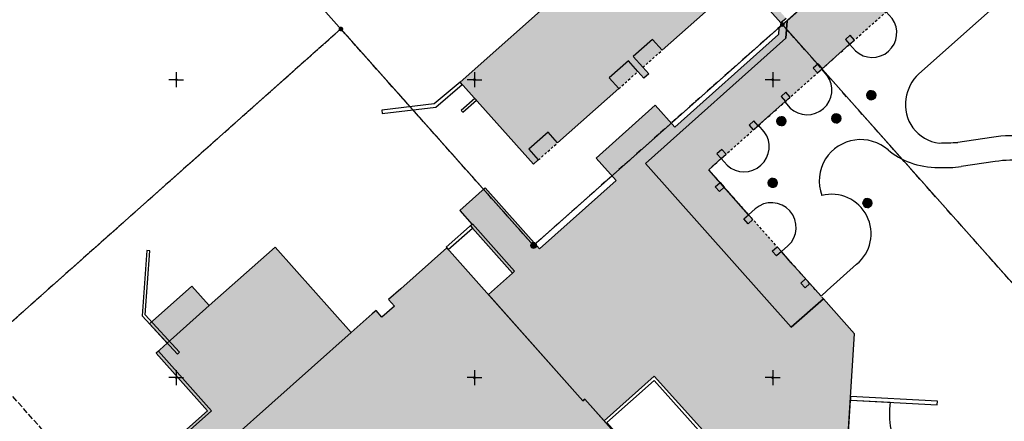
# Model space of a CAD drawing. Header units: metres. Extents: x 2695560 to 2696939, y 1260491 to 1262050.
# Tile 799 of 1005: x 2695913 to 2695995, y 1261446 to 1261480. Entities that reach past the tile are written whole.
import ezdxf

# ---------------------------------------------------------------- set-up
doc = ezdxf.new("R2010")
doc.units = ezdxf.units.M
for name, pattern in [('AUSGEZOGEN', [0]), ('STRICHLINIE_S4', [0.66, 0.5, -0.16]), ('VERDECKT2_S2', [0.36, 0.2, -0.16])]:
    doc.linetypes.add(name, pattern=pattern)
for name, color, linetype in [('XR$1$AV_Flächen (EO)', 7, 'AUSGEZOGEN'), ('XR$1$AV_Gebäudeflächen (BB)', 7, 'AUSGEZOGEN'), ('XR$1$AV_Gebäudeflächen (EO)', 7, 'AUSGEZOGEN'), ('XR$1$AV_Gebäudeflächen ut.', 7, 'AUSGEZOGEN'), ('XR$1$AV_Grenzpunkte', 7, 'AUSGEZOGEN'), ('XR$1$AV_Koordinatennetzpunkte', 7, 'AUSGEZOGEN'), ('XR$1$AV_Linien (BB)', 7, 'AUSGEZOGEN'), ('XR$1$AV_Linien (EO)', 7, 'AUSGEZOGEN'), ('XR$1$AV_Proj. Gebäude', 7, 'AUSGEZOGEN'), ('XR$1$AV_Selbst. und dauerne Rechte', 7, 'AUSGEZOGEN'), ('XR$1$AW_LK_Schachtdeckel', 24, 'AUSGEZOGEN'), ('XR$1$Liegenschaftsgrenzen', 7, 'AUSGEZOGEN'), ('XR$1$PFAV', 255, 'AUSGEZOGEN'), ('XR$1$PFAW', 255, 'AUSGEZOGEN')]:
    doc.layers.add(name, color=color, linetype=linetype)

# ---------------------------------------------------------------- blocks, each defined once
blk = doc.blocks.new('COMPLEXOBJECT_342')
at = {"layer": 'XR$1$AV_Linien (BB)', "color": 7, "linetype": 'AUSGEZOGEN', "transparency": 33554687}
for p, q in [((5993.327, 11470.143), (5990.511, 11469.741)), ((6006.941, 11463.173), (6004.282, 11466.122)), ((6009.175, 11461.724), (6008.159, 11462.255))]:
    blk.add_line(p, q, dxfattribs=at)
for points in [[(5987.236, 11475.485), (5992.232, 11479.937), (5996.564, 11483.79)], [(6004.197, 11482.284), (6006.452, 11479.859), (6008.953, 11479.733), (6008.935, 11479.404), (6014.1, 11479.141), (6015.42, 11477.675)], [(6023.798, 11468.452), (6022.602, 11467.394), (6023.067, 11466.87), (6026.735, 11462.737), (6025.279, 11461.422), (6024.951, 11461.141), (6024.161, 11462.038), (6021.632, 11459.75)]]:
    blk.add_lwpolyline(points, dxfattribs=at)
for centre, radius, start, end in [((6001.003, 11486.184), 5.043, 208.33844, 256.95016), ((6001.002, 11486.178), 5.037, 256.9466, 309.37077), ((5989.631, 11472.937), 3.497, 133.223, 172.35596), ((5989.331, 11472.869), 3.211, 170.44964, 216.22058), ((5989.323, 11472.862), 3.2, 216.21345, 263.38642), ((5995.036, 11460.279), 10.011, 81.81284, 99.8319), ((5995.042, 11460.305), 9.984, 65.12096, 81.8212), ((5988.429, 11505.33), 35.65, 270.84447, 273.34872), ((5991.52, 11451.821), 19.166, 57.1898, 66.23949), ((5991.652, 11451.984), 18.958, 48.22488, 57.26023), ((6011.626, 11468.122), 6.815, 226.57019, 239.41954), ((6012.787, 11469.316), 8.408, 244.55479, 266.51357), ((6024.216, 11518.196), 58.504, 258.22352, 263.76167), ((6024.211, 11518.198), 58.505, 263.76662, 267.47313)]:
    blk.add_arc(centre, radius, start, end, dxfattribs=at)
blk = doc.blocks.new('COMPLEXOBJECT_357')
at = {"layer": 'XR$1$AV_Linien (BB)', "color": 7, "linetype": 'AUSGEZOGEN', "transparency": 33554687}
for p, q in [((5993.648, 11468.124), (5990.8, 11467.716)), ((6005.423, 11461.804), (6002.839, 11464.668))]:
    blk.add_line(p, q, dxfattribs=at)
for points in [[(5995.734, 11489.734), (5995.256, 11490.27), (5996.572, 11491.442), (5998.155, 11491.351), (6006.423, 11490.796), (6007.412, 11489.682), (6006.851, 11489.175)], [(5990.451, 11484.955), (5989.936, 11485.533), (5992.135, 11487.491), (5992.634, 11486.93)], [(6009.507, 11486.185), (6010.068, 11486.691), (6012.043, 11484.467), (6011.478, 11483.965)], [(5985.008, 11480.129), (5984.504, 11480.695), (5986.785, 11482.727), (5987.321, 11482.125)], [(6013.988, 11481.139), (6014.553, 11481.641), (6016.904, 11478.993)], [(5979.571, 11475.353), (5979.1, 11475.883), (5981.442, 11477.968), (5981.93, 11477.421)], [(5974.293, 11470.634), (5973.813, 11471.174), (5976.008, 11473.129), (5976.46, 11472.621)], [(5973.518, 11464.155), (5972.978, 11463.673), (5969.628, 11467.448), (5970.68, 11468.385), (5971.173, 11467.824)], [(5982.031, 11459.511), (5979.573, 11457.31), (5979.044, 11456.836), (5977.381, 11458.71), (5976.55, 11459.647), (5975.719, 11460.584), (5976.274, 11461.065)], [(6009.533, 11449.504), (6011.254, 11452.625), (6009.651, 11457.401), (6007.101, 11460.529)], [(5982.261, 11445.298), (5981.338, 11445.388), (5981.508, 11448.115), (5984.843, 11447.938)], [(6016.474, 11445.247), (6016.356, 11445.458), (6011.651, 11445.711)], [(5998.944, 11440.114), (5998.437, 11439.06), (6000.509, 11437.894), (6000.517, 11437.831), (6002.593, 11436.516), (6002.647, 11436.582)]]:
    blk.add_lwpolyline(points, dxfattribs=at)
for centre, radius, start, end in [((5994.046, 11488.484), 2.1, 227.74515, 36.51455), ((6008.328, 11487.813), 2.01, 137.32038, 305.90863), ((5988.748, 11483.692), 2.12, 227.67843, 36.55841), ((6012.734, 11482.553), 1.89, 131.6537, 311.56806), ((5983.335, 11478.927), 2.06, 226.99001, 35.69212), ((5977.881, 11474.14), 2.08, 226.90111, 35.67643), ((5972.596, 11469.381), 2.109, 227.57633, 36.43866), ((5982.371, 11466.466), 3.504, 98.09315, 147.25922), ((5982.37, 11466.465), 3.504, 48.99744, 98.06794), ((5982.338, 11466.516), 3.449, 147.65756, 200.95074), ((5988.77, 11474.08), 6.444, 230.47104, 249.48498), ((5988.769, 11474.087), 6.45, 249.51645, 270.91386), ((5989.428, 11477.754), 10.131, 266.85214, 277.7813), ((5995.033, 11460.309), 7.937, 82.34513, 100.04771), ((5995.041, 11460.307), 7.937, 64.96784, 82.40891), ((5991.617, 11451.999), 16.919, 57.12099, 66.36573), ((5991.616, 11451.94), 16.969, 48.59512, 57.22532), ((5979.929, 11462.071), 3.313, 309.39202, 104.18193), ((5974.896, 11462.61), 2.07, 311.73007, 131.73007), ((6010.5, 11466.744), 7.084, 224.21725, 241.32521), ((6011.869, 11448.32), 2.619, 153.12927, 209.64368), ((5992.212, 11446.96), 7.434, 172.44184, 207.42707), ((6011.872, 11448.326), 2.624, 209.71915, 265.16569), ((5982.325, 11443.87), 1.43, 39.44099, 92.56123), ((5959.66, 11527.577), 100.031, 301.10044, 304.60838), ((5990.93, 11446.539), 7.705, 193.21208, 209.16686), ((5990.975, 11446.386), 7.671, 208.00528, 240.64134), ((5990.984, 11446.395), 6.083, 208.03033, 240.61657), ((5960.164, 11526.172), 98.567, 296.95768, 301.27154), ((5991.374, 11447.375), 7.13, 241.75314, 265.38584), ((5994.765, 11434.641), 6.884, 88.47418, 125.16746), ((5994.769, 11434.639), 6.885, 52.67107, 88.50887), ((5990.592, 11445.411), 6.636, 239.3984, 263.09332), ((5875.807, 11380.288), 128.139, 24.91638, 27.18204), ((6007.901, 11432.173), 6.859, 116.43237, 139.99926)]:
    blk.add_arc(centre, radius, start, end, dxfattribs=at)
blk = doc.blocks.new('COMPLEXOBJECT_1158')
at = {"layer": 'XR$1$AV_Selbst. und dauerne Rechte', "color": 255, "linetype": 'AUSGEZOGEN', "transparency": 33554687}
blk.add_lwpolyline([(6016.701, 11433.606), (5975.806, 11479.627), (5954.947, 11461.091), (5938.808, 11479.253), (5892.763, 11438.254)], dxfattribs=at)
blk = doc.blocks.new('COMPLEXOBJECT_1159')
at = {"layer": 'XR$1$AV_Selbst. und dauerne Rechte', "color": 7, "linetype": 'STRICHLINIE_S4', "transparency": 33554687}
blk.add_lwpolyline([(6016.701, 11433.606), (5975.806, 11479.627), (5954.947, 11461.091), (5938.808, 11479.253), (5892.763, 11438.254)], dxfattribs=at)
blk = doc.blocks.new('BAV15')
at = {"layer": 'XR$1$PFAV', "transparency": 33554687}
blk.add_hatch(color=7, dxfattribs=at).paths.add_polyline_path([(0.5, 0), (0.49, 0.1), (0.46, 0.2), (0.41, 0.29), (0.34, 0.36), (0.26, 0.42), (0.17, 0.47), (0.08, 0.49), (-0.03, 0.5), (-0.13, 0.48), (-0.22, 0.45), (-0.31, 0.4), (-0.38, 0.33), (-0.44, 0.24), (-0.48, 0.15), (-0.5, 0.05), (-0.5, -0.05), (-0.48, -0.15), (-0.44, -0.24), (-0.38, -0.33), (-0.31, -0.4), (-0.22, -0.45), (-0.13, -0.48), (-0.03, -0.5), (0.08, -0.49), (0.17, -0.47), (0.26, -0.42), (0.34, -0.36), (0.41, -0.29), (0.46, -0.2), (0.49, -0.1)])
at = {"color": 7, "transparency": 33554687}
for start, end in [(90, 270), (270, 90)]:
    blk.add_arc((0, 0), 0.5, start, end, dxfattribs=at)
at = {"layer": 'XR$1$PFAV', "transparency": 33554687}
blk.add_circle((0, 0), 0.5, dxfattribs=at)
blk = doc.blocks.new('BWAV20')
at = {"true_color": 0x000000, "transparency": 33554687}
blk.add_hatch(color=18, dxfattribs=at).paths.add_polyline_path([(0.17, 0), (0.16, 0.03), (0.15, 0.07), (0.14, 0.1), (0.11, 0.12), (0.09, 0.14), (0.06, 0.16), (0.03, 0.16), (-0.01, 0.17), (-0.04, 0.16), (-0.07, 0.15), (-0.1, 0.13), (-0.13, 0.11), (-0.15, 0.08), (-0.16, 0.05), (-0.17, 0.02), (-0.17, -0.02), (-0.16, -0.05), (-0.15, -0.08), (-0.13, -0.11), (-0.1, -0.13), (-0.07, -0.15), (-0.04, -0.16), (-0.01, -0.17), (0.03, -0.16), (0.06, -0.16), (0.09, -0.14), (0.11, -0.12), (0.14, -0.1), (0.15, -0.07), (0.16, -0.03)])
at = {"layer": 'XR$1$PFAV', "transparency": 33554687}
blk.add_hatch(color=7, dxfattribs=at).paths.add_polyline_path([(0.5, 0), (0.49, 0.1), (0.46, 0.2), (0.41, 0.29), (0.34, 0.36), (0.26, 0.42), (0.17, 0.47), (0.08, 0.49), (-0.03, 0.5), (-0.13, 0.48), (-0.22, 0.45), (-0.31, 0.4), (-0.38, 0.33), (-0.44, 0.24), (-0.48, 0.15), (-0.5, 0.05), (-0.5, -0.05), (-0.48, -0.15), (-0.44, -0.24), (-0.38, -0.33), (-0.31, -0.4), (-0.22, -0.45), (-0.13, -0.48), (-0.03, -0.5), (0.08, -0.49), (0.17, -0.47), (0.26, -0.42), (0.34, -0.36), (0.41, -0.29), (0.46, -0.2), (0.49, -0.1)])
blk = doc.blocks.new('BAV2041')
at = {"color": 7, "transparency": 33554687}
for p, q in [((-0.05, 0), (-0.5, 0)), ((0, 0.5), (0, 0.05)), ((0.05, 0), (0.5, 0)), ((0, -0.05), (0, -0.5))]:
    blk.add_line(p, q, dxfattribs=at)
blk.add_circle((0, 0), 0.05, dxfattribs=at)
for start, end in [(90, 270), (270, 90)]:
    blk.add_arc((0, 0), 0.05, start, end, dxfattribs=at)
blk = doc.blocks.new('BAW2082')
at = {"layer": 'XR$1$PFAW', "transparency": 33554687}
blk.add_hatch(color=7, dxfattribs=at).paths.add_polyline_path([(0.51, 0), (0.5, 0.1), (0.47, 0.19), (0.42, 0.28), (0.35, 0.36), (0.27, 0.42), (0.18, 0.47), (0.08, 0.49), (-0.02, 0.5), (-0.12, 0.48), (-0.21, 0.45), (-0.3, 0.39), (-0.37, 0.32), (-0.43, 0.24), (-0.47, 0.15), (-0.49, 0.05), (-0.49, -0.05), (-0.47, -0.15), (-0.43, -0.25), (-0.37, -0.33), (-0.3, -0.4), (-0.21, -0.45), (-0.12, -0.49), (-0.02, -0.5), (0.08, -0.5), (0.18, -0.47), (0.27, -0.43), (0.35, -0.37), (0.42, -0.29), (0.47, -0.2), (0.5, -0.1)])
at = {"transparency": 33554687}
for start, end in [(91.1948, 268.8052), (268.8052, 91.1948)]:
    blk.add_arc((0.01, 0), 0.5, start, end, dxfattribs=at)
at = {"layer": 'XR$1$PFAW', "transparency": 33554687}
blk.add_circle((0.01, 0), 0.5, dxfattribs=at)

msp = doc.modelspace()

# ---------------------------------------------------------------- hatches: boundary and pattern name
at = {"transparency": 33554687}
msp.add_hatch(color=7, dxfattribs=at).paths.add_polyline_path([(2695939.22, 1261440.307), (2695939.658, 1261439.815), (2695947.37, 1261446.677), (2695946.932, 1261447.169)])
at = {"layer": 'XR$1$AV_Gebäudeflächen (BB)', "true_color": 0xd2d2d2, "transparency": 33554687}
for points in [[(2695966.693, 1261495.021), (2695965.548, 1261496.305), (2695962.9, 1261499.276), (2695960.799, 1261497.394), (2695966.589, 1261490.93), (2695967.256, 1261490.185), (2695949.78, 1261474.61), (2695955.914, 1261467.716), (2695956.318, 1261468.075), (2695955.52, 1261468.974), (2695957.138, 1261470.41), (2695957.933, 1261469.514), (2695963.055, 1261474.059), (2695962.257, 1261474.958), (2695963.875, 1261476.394), (2695964.673, 1261475.495), (2695965.167, 1261474.938), (2695965.571, 1261475.297), (2695965.08, 1261475.849), (2695964.28, 1261476.75), (2695965.897, 1261478.185), (2695966.696, 1261477.284), (2695971.794, 1261481.808), (2695970.993, 1261482.711), (2695972.603, 1261484.14), (2695973.404, 1261483.237), (2695976.66, 1261479.568), (2695977.105, 1261479.935), (2695976.308, 1261480.832), (2695977.926, 1261482.27), (2695978.723, 1261481.373), (2695983.822, 1261485.905), (2695983.022, 1261486.805), (2695984.634, 1261488.238), (2695985.434, 1261487.338), (2695985.537, 1261487.222), (2695985.941, 1261487.58), (2695985.825, 1261487.71), (2695985.03, 1261488.604), (2695986.642, 1261490.037), (2695987.437, 1261489.142), (2695992.555, 1261493.695), (2695991.758, 1261494.592), (2695993.372, 1261496.028), (2695994.169, 1261495.131), (2695994.573, 1261495.49), (2695990.463, 1261500.124), (2695989.998, 1261500.648), (2695988.804, 1261501.995), (2695986.528, 1261504.561), (2695983.212, 1261501.606), (2695985.109, 1261499.478), (2695975.768, 1261491.152), (2695972.475, 1261494.847), (2695969.339, 1261492.052)], [(2695948.047, 1261425.74), (2695956.765, 1261433.468), (2695956.921, 1261433.606), (2695956.99, 1261433.528), (2695965.986, 1261441.522), (2695960.228, 1261448.001), (2695960.064, 1261447.855), (2695948.642, 1261460.707), (2695944.784, 1261457.274), (2695943.761, 1261456.364), (2695944.26, 1261455.804), (2695943.215, 1261454.874), (2695942.717, 1261455.435), (2695942.408, 1261455.16), (2695940.645, 1261453.592), (2695930.664, 1261444.711), (2695942.275, 1261431.641), (2695942.836, 1261432.139), (2695943.978, 1261430.853), (2695943.418, 1261430.355), (2695945.364, 1261428.164), (2695947.027, 1261426.292), (2695947.751, 1261425.477)]]:
    msp.add_hatch(color=254, dxfattribs=at).paths.add_polyline_path(points)
at = {"layer": 'XR$1$AV_Gebäudeflächen (EO)', "true_color": 0xebebeb, "transparency": 33554687}
for points in [[(2695999.125, 1261491.161), (2696007.393, 1261490.606), (2696008.382, 1261489.492), (2696011.038, 1261486.501), (2696013.013, 1261484.277), (2696015.523, 1261481.451), (2696017.874, 1261478.803), (2696020.36, 1261481.012), (2696019.708, 1261481.746), (2696021.195, 1261483.075), (2696020.863, 1261483.449), (2696019.189, 1261485.333), (2696018.085, 1261484.392), (2696015.482, 1261487.322), (2696016.566, 1261488.286), (2696013.583, 1261491.642), (2696012.499, 1261490.679), (2696006.993, 1261496.876), (2696008.077, 1261497.839), (2696007.631, 1261498.341), (2696006.581, 1261499.539), (2696005.829, 1261498.893), (2696001.586, 1261495.053), (2695994.743, 1261495.371), (2695985.957, 1261487.561), (2695986.329, 1261487.143), (2695985.926, 1261486.785), (2695985.554, 1261487.203), (2695977.174, 1261479.753), (2695977.077, 1261478.291), (2695965.303, 1261467.771), (2695977.509, 1261454.043), (2695980.213, 1261456.422), (2695980.014, 1261456.646), (2695976.689, 1261460.394), (2695973.948, 1261463.483), (2695970.598, 1261467.258), (2695971.128, 1261467.73), (2695971.65, 1261468.195), (2695974.783, 1261470.984), (2695976.978, 1261472.939), (2695980.07, 1261475.693), (2695982.412, 1261477.778), (2695985.474, 1261480.505), (2695987.755, 1261482.537), (2695990.906, 1261485.343), (2695993.105, 1261487.301), (2695996.226, 1261490.08), (2695997.542, 1261491.252)], [(2695965.08, 1261475.849), (2695966.696, 1261477.284), (2695965.897, 1261478.185), (2695964.28, 1261476.75)], [(2695963.055, 1261474.059), (2695964.673, 1261475.495), (2695963.875, 1261476.394), (2695962.257, 1261474.958)], [(2695956.318, 1261468.075), (2695957.933, 1261469.514), (2695957.138, 1261470.41), (2695955.52, 1261468.974)]]:
    msp.add_hatch(color=7, dxfattribs=at).paths.add_polyline_path(points)
at = {"layer": 'XR$1$AV_Gebäudeflächen ut.', "true_color": 0xf5f5f5, "transparency": 33554687}
msp.add_hatch(color=7, dxfattribs=at).paths.add_polyline_path([(2695965.986, 1261441.522), (2695956.99, 1261433.528), (2695956.921, 1261433.606), (2695947.751, 1261425.477), (2695945.364, 1261428.164), (2695943.418, 1261430.355), (2695943.978, 1261430.853), (2695942.836, 1261432.139), (2695942.275, 1261431.641), (2695930.664, 1261444.711), (2695940.645, 1261453.592), (2695934.264, 1261460.764), (2695928.745, 1261455.852), (2695927.279, 1261457.493), (2695923.73, 1261454.322), (2695925.223, 1261452.706), (2695924.301, 1261451.863), (2695928.585, 1261447.038), (2695920.13, 1261439.512), (2695915.845, 1261444.331), (2695907.681, 1261437.094), (2695919.21, 1261424.173), (2695925.219, 1261429.591), (2695927.044, 1261431.21), (2695931.875, 1261425.765), (2695936.617, 1261420.401), (2695948.53, 1261406.994), (2695950.377, 1261408.636), (2695951.804, 1261408.562), (2695951.895, 1261409.984), (2695955.614, 1261413.289), (2695957.043, 1261413.204), (2695957.145, 1261414.65), (2695960.945, 1261418.008), (2695962.27, 1261417.875), (2695962.365, 1261419.288), (2695965.646, 1261422.121), (2695965.744, 1261423.534), (2695964.017, 1261425.492), (2695982.077, 1261441.505), (2695982.815, 1261453.49), (2695980.213, 1261456.422), (2695977.509, 1261454.043), (2695965.303, 1261467.771), (2695977.077, 1261478.291), (2695977.174, 1261479.753), (2695976.485, 1261479.14), (2695976.451, 1261478.596), (2695967.76, 1261470.83), (2695966.118, 1261472.668), (2695961.16, 1261468.238), (2695962.849, 1261466.347), (2695956.424, 1261460.606), (2695951.875, 1261465.725), (2695949.746, 1261463.831), (2695950.775, 1261462.672), (2695950.626, 1261462.539), (2695950.792, 1261462.352), (2695954.15, 1261458.574), (2695952.136, 1261456.774), (2695960.064, 1261447.855), (2695960.228, 1261448.001), (2695961.846, 1261446.181), (2695966.044, 1261449.933), (2695970.102, 1261445.393), (2695965.892, 1261441.629)])

# ---------------------------------------------------------------- linework, layer by layer
at = {"layer": 'XR$1$AV_Flächen (EO)', "color": 7, "linetype": 'VERDECKT2_S2', "transparency": 33554687}
for p, q in [((2695965.08, 1261475.849), (2695966.696, 1261477.284)), ((2695963.055, 1261474.059), (2695964.673, 1261475.495)), ((2695956.318, 1261468.075), (2695957.933, 1261469.514))]:
    msp.add_line(p, q, dxfattribs=at)
at = {"layer": 'XR$1$AV_Flächen (EO)', "color": 7, "linetype": 'AUSGEZOGEN', "transparency": 33554687}
for p, q in [((2695950.775, 1261462.672), (2695950.626, 1261462.539)), ((2695950.626, 1261462.539), (2695950.792, 1261462.352)), ((2695923.73, 1261454.322), (2695925.223, 1261452.706)), ((2695925.223, 1261452.706), (2695924.301, 1261451.863))]:
    msp.add_line(p, q, dxfattribs=at)
for points in [[(2696008.077, 1261497.839), (2696007.631, 1261498.341), (2696006.581, 1261499.539), (2696005.829, 1261498.893), (2696001.586, 1261495.053), (2695994.743, 1261495.371), (2695985.957, 1261487.561), (2695986.329, 1261487.143), (2695985.926, 1261486.785), (2695985.554, 1261487.203), (2695977.174, 1261479.753), (2695977.077, 1261478.291), (2695965.303, 1261467.771), (2695977.509, 1261454.043), (2695980.213, 1261456.422)], [(2695977.174, 1261479.753), (2695976.485, 1261479.14), (2695976.451, 1261478.596), (2695967.76, 1261470.83), (2695966.118, 1261472.668), (2695961.16, 1261468.238), (2695962.849, 1261466.347), (2695956.424, 1261460.606), (2695951.875, 1261465.725), (2695949.746, 1261463.831), (2695950.775, 1261462.672)], [(2695982.077, 1261441.505), (2695982.815, 1261453.49), (2695980.213, 1261456.422), (2695977.509, 1261454.043), (2695965.303, 1261467.771), (2695977.077, 1261478.291), (2695977.174, 1261479.753)], [(2695966.696, 1261477.284), (2695965.897, 1261478.185), (2695964.28, 1261476.75), (2695965.08, 1261475.849)], [(2695964.673, 1261475.495), (2695963.875, 1261476.394), (2695962.257, 1261474.958), (2695963.055, 1261474.059)], [(2695957.933, 1261469.514), (2695957.138, 1261470.41), (2695955.52, 1261468.974), (2695956.318, 1261468.075)], [(2695950.792, 1261462.352), (2695954.15, 1261458.574), (2695952.136, 1261456.774), (2695960.064, 1261447.855), (2695960.228, 1261448.001), (2695961.846, 1261446.181), (2695966.044, 1261449.933), (2695970.102, 1261445.393), (2695965.892, 1261441.629), (2695965.986, 1261441.522)], [(2695940.645, 1261453.592), (2695934.264, 1261460.764), (2695928.745, 1261455.852), (2695927.279, 1261457.493), (2695923.73, 1261454.322)], [(2695965.986, 1261441.522), (2695956.99, 1261433.528), (2695956.921, 1261433.606), (2695947.751, 1261425.477), (2695945.364, 1261428.164), (2695943.418, 1261430.355), (2695943.978, 1261430.853), (2695942.836, 1261432.139), (2695942.275, 1261431.641), (2695930.664, 1261444.711), (2695940.645, 1261453.592)], [(2695924.301, 1261451.863), (2695928.585, 1261447.038), (2695920.13, 1261439.512), (2695915.845, 1261444.331)]]:
    msp.add_lwpolyline(points, dxfattribs=at)
at = {"layer": 'XR$1$AV_Flächen (EO)', "color": 7, "linetype": 'VERDECKT2_S2', "transparency": 33554687}
msp.add_lwpolyline([(2695980.213, 1261456.422), (2695980.014, 1261456.646), (2695976.689, 1261460.394), (2695973.948, 1261463.483), (2695970.598, 1261467.258), (2695971.128, 1261467.73), (2695971.65, 1261468.195), (2695974.783, 1261470.984), (2695976.978, 1261472.939), (2695980.07, 1261475.693), (2695982.412, 1261477.778), (2695985.474, 1261480.505), (2695987.755, 1261482.537), (2695990.906, 1261485.343), (2695993.105, 1261487.301), (2695996.226, 1261490.08), (2695997.542, 1261491.252), (2695999.125, 1261491.161)], dxfattribs=at)
at = {"layer": 'XR$1$AV_Flächen (EO)', "color": 7, "linetype": 'AUSGEZOGEN', "transparency": 33554687}
for points in [[(2695949.78, 1261474.61), (2695947.602, 1261472.77), (2695943.191, 1261472.256), (2695943.223, 1261471.978), (2695947.719, 1261472.502), (2695949.951, 1261474.417), (2695949.78, 1261474.61)], [(2695950.995, 1261473.244), (2695949.859, 1261472.234), (2695949.992, 1261472.085), (2695951.128, 1261473.095), (2695950.995, 1261473.244)], [(2695948.775, 1261460.558), (2695950.792, 1261462.352), (2695954.15, 1261458.574), (2695954.336, 1261458.74), (2695950.813, 1261462.705), (2695948.609, 1261460.744), (2695948.775, 1261460.558)], [(2695926.071, 1261451.788), (2695926.255, 1261451.958), (2695923.37, 1261455.079), (2695923.771, 1261460.452), (2695923.522, 1261460.471), (2695923.113, 1261454.989), (2695926.071, 1261451.788)], [(2695920.109, 1261439.159), (2695928.938, 1261447.017), (2695924.488, 1261452.029), (2695924.301, 1261451.863), (2695928.585, 1261447.038), (2695920.13, 1261439.512), (2695915.845, 1261444.331), (2695915.658, 1261444.165), (2695920.109, 1261439.159)], [(2695961.846, 1261446.181), (2695965.892, 1261441.629), (2695970.102, 1261445.393), (2695966.044, 1261449.933), (2695961.846, 1261446.181)], [(2695962.066, 1261446.042), (2695966.024, 1261449.58), (2695969.749, 1261445.412), (2695965.791, 1261441.874), (2695962.066, 1261446.042)], [(2695982.496, 1261448.224), (2695982.478, 1261447.925), (2695989.757, 1261447.538), (2695989.773, 1261447.838), (2695982.496, 1261448.224)]]:
    msp.add_lwpolyline(points, close=True, dxfattribs=at)
at = {"layer": 'XR$1$AV_Linien (BB)', "color": 7, "linetype": 'AUSGEZOGEN', "transparency": 33554687}
for points in [[(2695971.794, 1261481.808), (2695966.696, 1261477.284), (2695965.897, 1261478.185), (2695964.28, 1261476.75), (2695965.08, 1261475.849), (2695965.571, 1261475.297), (2695965.167, 1261474.938), (2695964.673, 1261475.495), (2695963.875, 1261476.394), (2695962.257, 1261474.958), (2695963.055, 1261474.059), (2695957.933, 1261469.514), (2695957.138, 1261470.41), (2695955.52, 1261468.974), (2695956.318, 1261468.075), (2695955.914, 1261467.716), (2695949.78, 1261474.61), (2695967.256, 1261490.185)], [(2695977.105, 1261479.935), (2695976.66, 1261479.568), (2695973.404, 1261483.237)], [(2695956.765, 1261433.468), (2695956.921, 1261433.606), (2695956.99, 1261433.528), (2695965.986, 1261441.522), (2695960.228, 1261448.001), (2695960.064, 1261447.855), (2695948.642, 1261460.707), (2695944.784, 1261457.274), (2695943.761, 1261456.364), (2695944.26, 1261455.804), (2695943.215, 1261454.874), (2695942.717, 1261455.435), (2695942.408, 1261455.16), (2695940.645, 1261453.592), (2695930.664, 1261444.711), (2695942.275, 1261431.641), (2695942.836, 1261432.139), (2695943.978, 1261430.853), (2695943.418, 1261430.355), (2695945.364, 1261428.164), (2695947.027, 1261426.292)]]:
    msp.add_lwpolyline(points, dxfattribs=at)
at = {"layer": 'XR$1$AV_Linien (EO)', "color": 7, "linetype": 'AUSGEZOGEN', "transparency": 33554687}
msp.add_line((2695925.223, 1261452.706), (2695928.745, 1261455.852), dxfattribs=at)
for points in [[(2695982.807, 1261478.131), (2695982.448, 1261478.534), (2695982.053, 1261478.182), (2695982.412, 1261477.778), (2695982.807, 1261478.131)], [(2695980.126, 1261475.743), (2695979.767, 1261476.146), (2695979.365, 1261475.788), (2695979.724, 1261475.385), (2695980.126, 1261475.743)], [(2695977.438, 1261473.349), (2695977.079, 1261473.752), (2695976.668, 1261473.387), (2695977.027, 1261472.983), (2695977.438, 1261473.349)], [(2695973.98, 1261470.993), (2695974.339, 1261470.59), (2695974.742, 1261470.948), (2695974.383, 1261471.352), (2695973.98, 1261470.993)], [(2695971.291, 1261468.598), (2695971.65, 1261468.195), (2695972.061, 1261468.561), (2695971.702, 1261468.964), (2695971.291, 1261468.598)], [(2695971.154, 1261465.817), (2695971.558, 1261466.176), (2695971.91, 1261465.779), (2695971.506, 1261465.421), (2695971.154, 1261465.817)], [(2695973.544, 1261463.125), (2695973.948, 1261463.483), (2695974.299, 1261463.087), (2695973.896, 1261462.728), (2695973.544, 1261463.125)], [(2695976.337, 1261460.79), (2695976.689, 1261460.394), (2695976.285, 1261460.035), (2695975.933, 1261460.432), (2695976.337, 1261460.79)], [(2695926.071, 1261451.788), (2695926.255, 1261451.958), (2695923.37, 1261455.079), (2695923.771, 1261460.452), (2695923.522, 1261460.471), (2695923.113, 1261454.989), (2695926.071, 1261451.788)], [(2695978.316, 1261457.747), (2695978.72, 1261458.105), (2695979.078, 1261457.701), (2695978.674, 1261457.343), (2695978.316, 1261457.747)], [(2695920.109, 1261439.159), (2695928.938, 1261447.017), (2695924.488, 1261452.029), (2695924.301, 1261451.863), (2695928.585, 1261447.038), (2695920.13, 1261439.512), (2695915.845, 1261444.331), (2695915.658, 1261444.165), (2695920.109, 1261439.159)]]:
    msp.add_lwpolyline(points, close=True, dxfattribs=at)
at = {"layer": 'XR$1$AV_Proj. Gebäude', "color": 8, "linetype": 'STRICHLINIE_S4', "transparency": 33554687}
msp.add_lwpolyline([(2695909.21, 1261451.681), (2695901.128, 1261444.502), (2695919.186, 1261424.175), (2695925.247, 1261429.559), (2695930.031, 1261424.178), (2695935.414, 1261428.96), (2695923.43, 1261442.45), (2695920.066, 1261439.461), (2695909.21, 1261451.681)], close=True, dxfattribs=at)
at = {"layer": 'XR$1$Liegenschaftsgrenzen', "color": 7, "linetype": 'AUSGEZOGEN', "transparency": 33554687}
msp.add_lwpolyline([(2695921.111, 1261500.071), (2695968.653, 1261542.317), (2696003.459, 1261503.147), (2695955.917, 1261460.901), (2695921.111, 1261500.071)], close=True, dxfattribs=at)

# ---------------------------------------------------------------- block references
at = {"layer": 'XR$1$AV_Grenzpunkte', "color": 7, "linetype": 'AUSGEZOGEN', "lineweight": -3, "transparency": 33554687}
for name, p, xscale, yscale in [('BWAV20', (2695976.776, 1261479.437), 0.3899999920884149, 0.3899999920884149), ('BWAV20', (2695939.778, 1261479.063), 0.3899999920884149, 0.3899999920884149), ('BAV15', (2695955.917, 1261460.901), 0.4549999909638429, 0.4549999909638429)]:
    msp.add_blockref(name, p, dxfattribs=dict(at, xscale=xscale, yscale=yscale))
at = {"layer": 'XR$1$AV_Koordinatennetzpunkte', "color": 7, "linetype": 'AUSGEZOGEN', "lineweight": -3, "transparency": 33554687, "xscale": 1.25, "yscale": 1.25}
for p in [(2695925.97, 1261474.81), (2695950.97, 1261474.81), (2695975.97, 1261474.81), (2695925.97, 1261449.81), (2695950.97, 1261449.81), (2695975.97, 1261449.81)]:
    msp.add_blockref('BAV2041', p, dxfattribs=at)
at = {"layer": 'XR$1$AV_Linien (BB)', "color": 7, "linetype": 'AUSGEZOGEN', "lineweight": -3, "transparency": 33554687}
for name in ['COMPLEXOBJECT_357', 'COMPLEXOBJECT_342']:
    msp.add_blockref(name, (2690000.97, 1249999.81), dxfattribs=at)
at = {"layer": 'XR$1$AV_Selbst. und dauerne Rechte', "color": 255, "linetype": 'AUSGEZOGEN', "lineweight": -3, "transparency": 33554687}
msp.add_blockref('COMPLEXOBJECT_1158', (2690000.97, 1249999.81), dxfattribs=at)
at = {"layer": 'XR$1$AV_Selbst. und dauerne Rechte', "color": 7, "linetype": 'STRICHLINIE_S4', "lineweight": -3, "transparency": 33554687}
msp.add_blockref('COMPLEXOBJECT_1159', (2690000.97, 1249999.81), dxfattribs=at)
at = {"layer": 'XR$1$AW_LK_Schachtdeckel', "color": 24, "linetype": 'AUSGEZOGEN', "lineweight": -3, "transparency": 33554687, "xscale": 0.7499999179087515, "yscale": 0.7499999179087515, "rotation": 221.6839752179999}
for p in [(2695984.229, 1261473.511), (2695975.972, 1261466.158)]:
    msp.add_blockref('BAW2082', p, dxfattribs=at)
at = {"layer": 'XR$1$AW_LK_Schachtdeckel', "color": 24, "linetype": 'AUSGEZOGEN', "lineweight": -3, "transparency": 33554687, "xscale": 0.7499999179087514, "yscale": 0.7499999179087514}
for p in [(2695976.678, 1261471.329), (2695981.291, 1261471.564), (2695983.9, 1261464.46)]:
    msp.add_blockref('BAW2082', p, dxfattribs=at)

doc.saveas('drawing.dxf')
